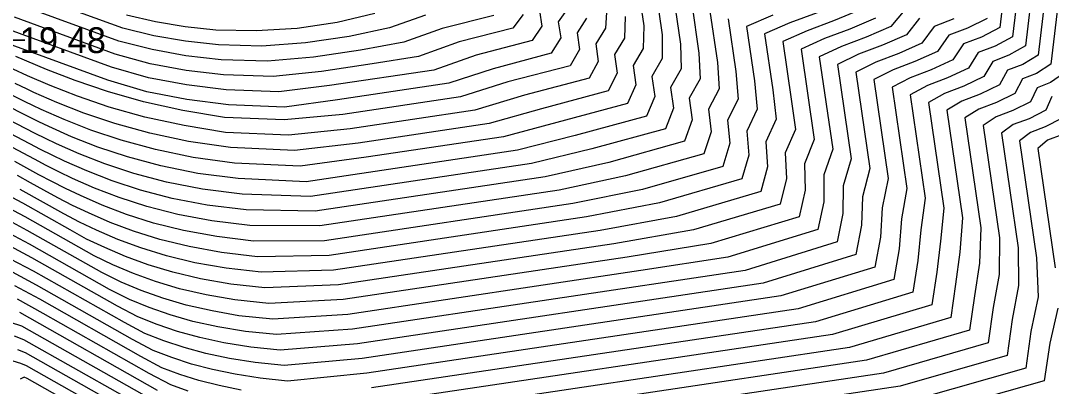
# Model space of a CAD drawing. Extents: x 2356077 to 2359823, y 225951 to 227822.
# Drawn here: x 2356848 to 2356948.1, y 227212.8 to 227248.3 of the extents above; entities that cross this region are included whole.
import ezdxf

# ---------------------------------------------------------------- set-up
doc = ezdxf.new("R2010")
doc.units = 0
for name, color, linetype in [('DTM Contours Major', 7, 'Continuous'), ('DTM Contours Minor', 7, 'Continuous'), ('Exist DTM Regular Point CELL', 7, 'Continuous'), ('Exist DTM Regular Point Cogo Elevation', 7, 'Continuous'), ('PH Exist DTM Point', 7, 'Continuous')]:
    doc.layers.add(name, color=color, linetype=linetype)

msp = doc.modelspace()

# ---------------------------------------------------------------- linework, layer by layer
at = {"layer": 'DTM Contours Major'}
for points in [[(2356944.51, 227259.73), (2356943.07, 227247.58), (2356941.28, 227246.66), (2356939.54, 227246), (2356938.51, 227244.44), (2356936.41, 227243.49), (2356934.37, 227242.71), (2356932.6, 227241.79), (2356934.03, 227231.98), (2356933.51, 227229.01), (2356933.3, 227226.11), (2356932.78, 227223.12), (2356923.5, 227220.29), (2356881.6, 227214.04), (2356873.9, 227213.27), (2356871.23, 227213.55), (2356868.8, 227213.93), (2356866.6, 227214.39), (2356864.56, 227214.93), (2356862.66, 227215.55), (2356860.85, 227216.24), (2356858.84, 227217.32), (2356849.52, 227222.59), (2356847.17, 227223.83)], [(2356914.92, 227249.17), (2356915.64, 227244.2), (2356915.81, 227241.63), (2356914.77, 227239.66), (2356915.03, 227237.48), (2356914.32, 227235.33), (2356906.73, 227233.19), (2356900.26, 227231.8), (2356877.02, 227228.33), (2356870.23, 227228.37), (2356866.55, 227228.82), (2356863.22, 227229.45), (2356860.23, 227230.21), (2356857.54, 227231.08), (2356855.14, 227232), (2356852.99, 227232.95), (2356851.68, 227233.58), (2356850.45, 227234.2), (2356849.3, 227234.8), (2356847.17, 227235.94)], [(2356931, 227248.49), (2356928.49, 227247.44), (2356926.03, 227246.51), (2356923.76, 227245.48), (2356925.04, 227236.73), (2356924.1, 227234.35), (2356924.16, 227231.8), (2356923.57, 227229.23), (2356914.99, 227226.62), (2356906.89, 227225.3), (2356879.29, 227221.18), (2356872.07, 227220.81), (2356868.78, 227221.16), (2356865.99, 227221.64), (2356863.41, 227222.24), (2356861.06, 227222.93), (2356858.92, 227223.71), (2356856.93, 227224.54), (2356855.1, 227225.43), (2356848.4, 227229.21), (2356846.76, 227230.1)], [(2356896.77, 227248.85), (2356895.78, 227247.54), (2356890.55, 227246.2), (2356886.62, 227244.79), (2356882.1, 227244.06), (2356877.2, 227243.33), (2356872.5, 227242.84), (2356867.68, 227243), (2356864.05, 227243.42), (2356860.56, 227244.08), (2356857.14, 227245), (2356847.36, 227248.58)], [(2356906.69, 227248.66), (2356906.61, 227246.54), (2356905.64, 227244.96), (2356905.9, 227243.16), (2356905.04, 227241.44), (2356898.54, 227239.71), (2356893.48, 227238.27), (2356880.75, 227236.37), (2356874.55, 227235.64), (2356868.35, 227235.96), (2356864.27, 227236.53), (2356860.52, 227237.32), (2356857.12, 227238.26), (2356854.1, 227239.28), (2356851.48, 227240.31), (2356849.26, 227241.28), (2356848.6, 227241.59), (2356847.42, 227242.15)], [(2356949.26, 227243.14), (2356947.98, 227242.24), (2356946.69, 227241.75), (2356946.04, 227240.38), (2356944.33, 227239.53), (2356942.7, 227238.92), (2356941.45, 227238.08), (2356943.04, 227227.18), (2356943, 227223.62), (2356942.43, 227220.4), (2356941.95, 227217), (2356931.77, 227214.04), (2356883.89, 227206.89)], [(2356862.75, 227209.11), (2356848.29, 227217.29), (2356847.37, 227217.62)]]:
    msp.add_lwpolyline(points, dxfattribs=at)
at = {"layer": 'DTM Contours Minor'}
for points in [[(2356948.47, 227270.88), (2356946.55, 227262.91), (2356945.78, 227259.07), (2356944.31, 227246.69), (2356942.62, 227245.77), (2356940.97, 227245.15), (2356940.02, 227243.63), (2356938, 227242.69), (2356936.03, 227241.95), (2356934.37, 227241.05), (2356935.83, 227231.03), (2356935.4, 227227.94), (2356935.12, 227224.97), (2356934.62, 227221.89), (2356925.17, 227219.04), (2356882.05, 227212.61)], [(2356948.71, 227266.24), (2356947.77, 227262.31), (2356947.04, 227258.41), (2356945.55, 227245.8), (2356943.96, 227244.89), (2356942.4, 227244.3), (2356941.52, 227242.82), (2356939.58, 227241.9), (2356937.7, 227241.2), (2356936.14, 227240.31), (2356937.63, 227230.07), (2356937.3, 227226.86), (2356936.95, 227223.83), (2356936.46, 227220.67), (2356926.83, 227217.79), (2356882.51, 227211.18)], [(2356948.31, 227257.75), (2356946.78, 227244.91), (2356945.3, 227244.01), (2356943.83, 227243.45), (2356943.03, 227242.01), (2356941.16, 227241.11), (2356939.37, 227240.44), (2356937.91, 227239.57), (2356939.44, 227229.11), (2356939.19, 227225.79), (2356938.78, 227222.69), (2356938.3, 227219.45), (2356928.48, 227216.54), (2356882.97, 227209.75)], [(2356949.57, 227257.08), (2356948.02, 227244.02), (2356946.64, 227243.12), (2356945.26, 227242.6), (2356944.54, 227241.2), (2356942.74, 227240.32), (2356941.04, 227239.68), (2356939.68, 227238.82), (2356941.24, 227228.15), (2356941.09, 227224.71), (2356940.6, 227221.54), (2356940.13, 227218.22), (2356930.13, 227215.29), (2356883.43, 227208.32)], [(2356907.85, 227252.11), (2356908.48, 227247.76), (2356908.44, 227245.56), (2356907.45, 227243.9), (2356907.72, 227242.03), (2356906.9, 227240.22), (2356894.85, 227236.98), (2356881.52, 227234.99), (2356875.13, 227234.12), (2356868.73, 227234.43), (2356864.72, 227234.98), (2356861.05, 227235.74), (2356857.73, 227236.64), (2356854.77, 227237.64), (2356852.18, 227238.65), (2356849.96, 227239.63), (2356849.15, 227240.01), (2356848.4, 227240.37), (2356847.05, 227241.04)], [(2356909.62, 227251.37), (2356910.27, 227246.87), (2356910.28, 227244.58), (2356909.27, 227242.84), (2356909.55, 227240.89), (2356908.76, 227239), (2356901.81, 227237.1), (2356896.22, 227235.69), (2356875.69, 227232.62), (2356869.11, 227232.92), (2356865.17, 227233.43), (2356861.59, 227234.16), (2356858.35, 227235.03), (2356855.46, 227235.99), (2356852.91, 227236.99), (2356850.7, 227237.97), (2356849.75, 227238.42), (2356848.88, 227238.85), (2356848.06, 227239.26), (2356845.88, 227240.36)], [(2356911.38, 227250.64), (2356912.06, 227245.98), (2356912.12, 227243.59), (2356911.08, 227241.78), (2356911.38, 227239.76), (2356910.61, 227237.77), (2356903.45, 227235.8), (2356897.57, 227234.39), (2356876.13, 227231.19), (2356869.49, 227231.4), (2356865.63, 227231.89), (2356862.13, 227232.58), (2356858.97, 227233.42), (2356856.15, 227234.35), (2356853.65, 227235.33), (2356851.45, 227236.3), (2356850.38, 227236.81), (2356849.38, 227237.31), (2356848.45, 227237.78), (2356846.75, 227238.67)], [(2356887.28, 227248.8), (2356883.78, 227247.56), (2356879.86, 227246.72), (2356875.63, 227246.09), (2356871.4, 227245.79), (2356867.18, 227245.9), (2356863.98, 227246.25), (2356860.9, 227246.79), (2356857.89, 227247.51), (2356849.02, 227250.76)], [(2356901.13, 227249.5), (2356900.19, 227248.14), (2356900.42, 227246.58), (2356899.49, 227245.1), (2356893.86, 227243.58), (2356889.56, 227242.18), (2356878.73, 227240.56), (2356873.59, 227239.87), (2356868.17, 227240.08), (2356864.11, 227240.59), (2356860.22, 227241.36), (2356856.42, 227242.47), (2356845.7, 227246.4)], [(2356898.37, 227249.21), (2356898.59, 227247.71), (2356897.64, 227246.32), (2356892.2, 227244.89), (2356888.09, 227243.46), (2356877.96, 227241.95), (2356873.05, 227241.36), (2356867.93, 227241.54), (2356864.08, 227242.01), (2356860.39, 227242.72), (2356856.78, 227243.74), (2356846.53, 227247.49)], [(2356929.5, 227249.29), (2356926.91, 227248.23), (2356924.36, 227247.27), (2356921.99, 227246.22), (2356922.81, 227240.64), (2356923.22, 227237.69), (2356922.23, 227235.42), (2356922.34, 227232.94), (2356921.72, 227230.45), (2356913.33, 227227.94), (2356905.57, 227226.6), (2356878.83, 227222.61), (2356871.7, 227222.32), (2356868.39, 227222.69), (2356865.43, 227223.2), (2356862.76, 227223.83), (2356860.36, 227224.56), (2356858.16, 227225.37), (2356856.14, 227226.23), (2356854.38, 227227.06), (2356852.78, 227227.94), (2356848.17, 227230.54), (2356846.67, 227231.36)], [(2356933.85, 227249.32), (2356932.5, 227247.68), (2356930.08, 227246.65), (2356927.69, 227245.75), (2356925.53, 227244.74), (2356926.84, 227235.79), (2356925.97, 227233.29), (2356925.99, 227230.66), (2356925.41, 227228), (2356916.65, 227225.3), (2356908.21, 227224), (2356879.75, 227219.75), (2356872.45, 227219.29), (2356869.16, 227219.62), (2356866.56, 227220.09), (2356864.05, 227220.65), (2356861.77, 227221.31), (2356859.68, 227222.05), (2356857.73, 227222.86), (2356855.84, 227223.81), (2356848.61, 227227.89), (2356846.81, 227228.86)], [(2356913.15, 227249.9), (2356913.85, 227245.09), (2356913.96, 227242.61), (2356912.91, 227240.72), (2356913.2, 227238.62), (2356912.46, 227236.55), (2356905.09, 227234.49), (2356898.92, 227233.09), (2356876.57, 227229.76), (2356869.86, 227229.88), (2356866.09, 227230.36), (2356862.67, 227231.01), (2356859.6, 227231.81), (2356856.85, 227232.71), (2356854.39, 227233.67), (2356852.22, 227234.63), (2356851.02, 227235.2), (2356849.91, 227235.76), (2356848.87, 227236.3), (2356846.95, 227237.31)], [(2356904.9, 227249.55), (2356904.78, 227247.52), (2356903.82, 227246.02), (2356904.07, 227244.3), (2356903.19, 227242.66), (2356896.91, 227241.01), (2356892.08, 227239.56), (2356879.98, 227237.75), (2356873.98, 227237.15), (2356867.88, 227237.39), (2356863.85, 227238.07), (2356860.03, 227238.89), (2356856.57, 227239.87), (2356853.5, 227240.92), (2356850.84, 227241.96), (2356848.63, 227242.91), (2356847.25, 227243.54)], [(2356925.33, 227249.02), (2356922.69, 227248.03), (2356920.22, 227246.96), (2356921.02, 227241.53), (2356921.36, 227238.68), (2356920.36, 227236.48), (2356920.51, 227234.07), (2356919.87, 227231.67), (2356911.67, 227229.25), (2356904.25, 227227.9), (2356878.37, 227224.04), (2356871.34, 227223.83), (2356867.93, 227224.22), (2356864.87, 227224.76), (2356862.13, 227225.42), (2356859.65, 227226.19), (2356857.4, 227227.03), (2356855.35, 227227.91), (2356853.7, 227228.7), (2356852.15, 227229.49), (2356847.91, 227231.88)], [(2356893.93, 227248.76), (2356888.91, 227247.5), (2356885.19, 227246.18), (2356880.99, 227245.39), (2356876.42, 227244.71), (2356871.95, 227244.32), (2356867.43, 227244.45), (2356864.02, 227244.84), (2356860.73, 227245.44), (2356857.51, 227246.25), (2356848.19, 227249.67)], [(2356935.27, 227248.5), (2356934, 227246.87), (2356931.66, 227245.86), (2356929.36, 227244.99), (2356927.3, 227244.01), (2356928.63, 227234.84), (2356927.85, 227232.22), (2356927.82, 227229.53), (2356927.26, 227226.78), (2356918.35, 227224.02), (2356880.21, 227218.32), (2356872.82, 227217.78), (2356869.82, 227218.1), (2356867.13, 227218.53), (2356864.7, 227219.07), (2356862.49, 227219.7), (2356860.45, 227220.41), (2356858.53, 227221.18), (2356856.61, 227222.17), (2356848.83, 227226.57), (2356846.87, 227227.61)], [(2356938.6, 227248.42), (2356936.69, 227247.68), (2356935.51, 227246.06), (2356933.25, 227245.07), (2356931.03, 227244.23), (2356929.07, 227243.27), (2356930.43, 227233.89), (2356929.74, 227231.15), (2356929.64, 227228.39), (2356929.1, 227225.56), (2356920.08, 227222.78), (2356880.67, 227216.89), (2356873.19, 227216.27), (2356870.31, 227216.57), (2356867.71, 227216.98), (2356865.36, 227217.49), (2356863.21, 227218.08), (2356861.22, 227218.76), (2356859.35, 227219.5), (2356857.39, 227220.54), (2356849.05, 227225.25), (2356846.94, 227226.36)], [(2356941.83, 227248.48), (2356939.94, 227247.54), (2356938.12, 227246.85), (2356937.01, 227245.25), (2356934.83, 227244.28), (2356932.7, 227243.47), (2356930.83, 227242.53), (2356932.23, 227232.94), (2356931.63, 227230.08), (2356931.47, 227227.25), (2356930.94, 227224.34), (2356921.81, 227221.54), (2356881.14, 227215.46), (2356873.55, 227214.77), (2356870.76, 227215.07), (2356868.25, 227215.47), (2356865.96, 227215.95), (2356863.85, 227216.53), (2356861.89, 227217.18), (2356860.03, 227217.9), (2356858.07, 227218.95), (2356849.23, 227223.95), (2356846.98, 227225.12)], [(2356916.69, 227248.43), (2356917.44, 227243.31), (2356917.66, 227240.64), (2356916.63, 227238.6), (2356916.86, 227236.35), (2356916.17, 227234.11), (2356908.37, 227231.88), (2356901.59, 227230.5), (2356877.47, 227226.9), (2356870.6, 227226.86), (2356867.01, 227227.29), (2356863.77, 227227.88), (2356860.86, 227228.61), (2356858.24, 227229.45), (2356855.89, 227230.34), (2356853.77, 227231.28), (2356852.34, 227231.96), (2356851.01, 227232.64), (2356849.75, 227233.3), (2356847.4, 227234.57)], [(2356902.94, 227248.51), (2356902.01, 227247.08), (2356902.25, 227245.44), (2356901.33, 227243.88), (2356895.29, 227242.31), (2356890.68, 227240.85), (2356879.26, 227239.14), (2356873.55, 227238.62), (2356867.76, 227238.87), (2356863.73, 227239.54), (2356859.9, 227240.38), (2356856.4, 227241.38), (2356853.25, 227242.46), (2356850.47, 227243.53), (2356847.51, 227244.76)], [(2356921.02, 227248.79), (2356918.46, 227247.69), (2356919.23, 227242.42), (2356919.51, 227239.66), (2356918.49, 227237.54), (2356918.68, 227235.21), (2356918.02, 227232.89), (2356910.02, 227230.57), (2356902.92, 227229.2), (2356877.92, 227225.47), (2356870.97, 227225.34), (2356867.47, 227225.75), (2356864.32, 227226.32), (2356861.49, 227227.02), (2356858.94, 227227.82), (2356856.65, 227228.68), (2356854.56, 227229.59), (2356853.02, 227230.33), (2356851.57, 227231.07), (2356850.21, 227231.79), (2356848.91, 227232.52), (2356847.65, 227233.23)], [(2356882.37, 227248.94), (2356878.71, 227248.06), (2356874.82, 227247.5), (2356870.85, 227247.26), (2356866.93, 227247.34), (2356863.95, 227247.65), (2356861.06, 227248.15), (2356858.25, 227248.8)], [(2356948.12, 227240.9), (2356947.55, 227239.57), (2356945.91, 227238.74), (2356944.37, 227238.16), (2356943.22, 227237.34), (2356944.84, 227226.22), (2356944.9, 227222.54), (2356944.26, 227219.25), (2356943.77, 227215.77), (2356933.4, 227212.78), (2356884.34, 227205.46)], [(2356949.06, 227238.76), (2356947.49, 227237.95), (2356946.04, 227237.4), (2356944.99, 227236.59), (2356946.64, 227225.25), (2356946.81, 227221.45), (2356946.09, 227218.1), (2356945.59, 227214.54), (2356935.02, 227211.53)], [(2356949.08, 227237.16), (2356947.71, 227236.64), (2356946.76, 227235.84), (2356948.44, 227224.28)], [(2356869.37, 227212.39), (2356867.24, 227212.83), (2356865.28, 227213.34), (2356863.44, 227213.92), (2356861.69, 227214.57), (2356859.64, 227215.67), (2356849.84, 227221.21), (2356847.41, 227222.52)], [(2356864.24, 227212.29), (2356862.55, 227212.9), (2356860.44, 227214.02), (2356850.16, 227219.83), (2356847.65, 227221.22)], [(2356861.26, 227212.35), (2356847.88, 227219.92)], [(2356948.72, 227220.35), (2356947.92, 227216.94), (2356947.38, 227213.31), (2356936.64, 227210.27)], [(2356861.99, 227210.74), (2356848.08, 227218.61), (2356846.99, 227218.97)], [(2356863.49, 227207.5), (2356848.44, 227216.01), (2356847.68, 227216.3)], [(2356864.19, 227205.9), (2356848.54, 227214.75), (2356847.98, 227214.97), (2356846.83, 227215.33)], [(2356864.8, 227204.36), (2356848.6, 227213.52), (2356848.3, 227213.65), (2356847.93, 227213.47)]]:
    msp.add_lwpolyline(points, dxfattribs=at)
at = {"layer": 'Exist DTM Regular Point CELL'}
msp.add_lwpolyline([(2356845.38, 227249.36), (2356845.38, 227243.36), (2356845.38, 227246.36), (2356848.38, 227246.36), (2356842.38, 227246.36)], dxfattribs=at)
at = {"layer": 'PH Exist DTM Point'}
msp.add_line((2356848.5, 227213.29), (2356848.5, 227213.29), dxfattribs=at)

# ---------------------------------------------------------------- texts
at = {"layer": 'Exist DTM Regular Point Cogo Elevation'}
msp.add_text('19.48', height=2.5, dxfattribs=at).set_placement((2356847.88, 227245.11))

doc.saveas('drawing.dxf')
